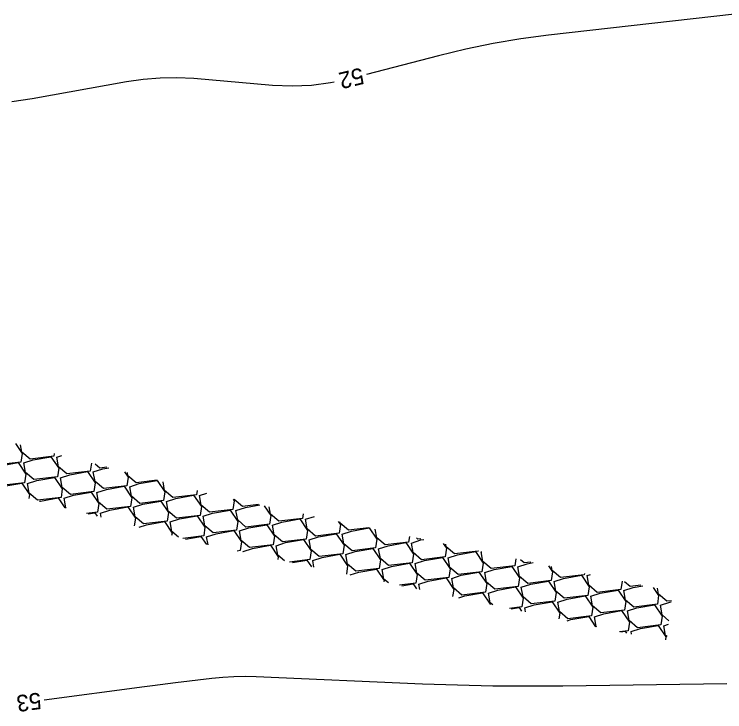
# Model space of a CAD drawing. Extents: x 2384780 to 2405861, y 547869 to 573706.
# Drawn here: x 2394582.4 to 2394667.9, y 553466.8 to 553550.8 of the extents above; entities that cross this region are included whole.
import ezdxf

# ---------------------------------------------------------------- set-up
doc = ezdxf.new("R2010")
doc.units = 0
doc.layers.add('Old_Level_5', color=7, linetype='Continuous')
doc.layers.add('Old_Level_60', color=7, linetype='Continuous')

msp = doc.modelspace()

# ---------------------------------------------------------------- linework, layer by layer
at = {"layer": 'Old_Level_5'}
for points in [[(2394582.59575, 553499.1115), (2394583.398, 553497.9245), (2394583.23925, 553496.88125), (2394580.40425, 553496.54625), (2394579.40375, 553497.398), (2394579.19975, 553498.55525)], [(2394587.2525, 553497.90525), (2394587.203, 553497.58), (2394584.36825, 553497.24525), (2394583.3675, 553498.097), (2394583.217, 553498.9505)], [(2394583.59975, 553496.77975), (2394584.72875, 553497.14375), (2394586.87075, 553497.5215), (2394587.798, 553496.14925), (2394587.6395, 553495.10575), (2394584.8045, 553494.771), (2394583.80375, 553495.6225), (2394583.59975, 553496.77975)], [(2394587.56375, 553497.47875), (2394588.15875, 553497.6705)], [(2394579.636, 553496.08075), (2394580.765, 553496.445), (2394582.90675, 553496.8225), (2394583.83425, 553495.45025), (2394583.6755, 553494.40675), (2394580.8405, 553494.072), (2394579.84, 553494.92375), (2394579.636, 553496.08075)], [(2394591.74575, 553496.7415), (2394591.60325, 553495.80475), (2394588.76825, 553495.46975), (2394587.76775, 553496.3215), (2394587.56375, 553497.47875)], [(2394593.57325, 553496.26825), (2394592.73225, 553496.16875), (2394592.1965, 553496.62475)], [(2394591.96375, 553495.70325), (2394593.09275, 553496.06725), (2394593.84, 553496.199)], [(2394584.03625, 553494.3055), (2394585.165, 553494.6695), (2394587.307, 553495.04725), (2394588.2345, 553493.67475), (2394588.07575, 553492.6315), (2394585.24075, 553492.2965), (2394584.24025, 553493.14825), (2394584.03625, 553494.3055)], [(2394588, 553495.00425), (2394589.129, 553495.3685), (2394591.27075, 553495.746), (2394592.19825, 553494.37375), (2394592.0395, 553493.3305), (2394589.2045, 553492.9955), (2394588.204, 553493.84725), (2394588, 553495.00425)], [(2394595.732, 553495.709), (2394596.162, 553495.07275), (2394596.0035, 553494.02925), (2394593.1685, 553493.6945), (2394592.16775, 553494.54625), (2394591.96375, 553495.70325)], [(2394599.659, 553494.69175), (2394597.13225, 553494.3935), (2394596.13175, 553495.245), (2394596.06525, 553495.62275)], [(2394580.07225, 553493.6065), (2394581.20125, 553493.9705), (2394583.34325, 553494.34825), (2394584.2705, 553492.976), (2394584.19825, 553492.50125)], [(2394596.364, 553493.928), (2394597.493, 553494.292), (2394599.63475, 553494.66975), (2394600.56225, 553493.29725), (2394600.4035, 553492.254), (2394597.5685, 553491.919), (2394596.568, 553492.77075), (2394596.364, 553493.928)], [(2394604.4435, 553493.45275), (2394604.3675, 553492.953), (2394601.5325, 553492.618), (2394600.53175, 553493.46975), (2394600.34775, 553494.5135)], [(2394588.43625, 553492.53), (2394589.56525, 553492.894), (2394591.70725, 553493.27175), (2394592.6345, 553491.8995), (2394592.47575, 553490.856), (2394591.15375, 553490.7)], [(2394592.4, 553493.229), (2394593.529, 553493.593), (2394595.671, 553493.97075), (2394596.5985, 553492.5985), (2394596.43975, 553491.555), (2394593.60475, 553491.22025), (2394592.60425, 553492.07175), (2394592.4, 553493.229)], [(2394585.50275, 553492.1635), (2394585.60125, 553492.19525), (2394587.74325, 553492.57275), (2394588.554, 553491.37325)], [(2394588.67775, 553491.34125), (2394588.64025, 553491.373), (2394588.43625, 553492.53)], [(2394600.764, 553492.1525), (2394601.893, 553492.5165), (2394604.035, 553492.89425), (2394604.9625, 553491.522), (2394604.80375, 553490.4785), (2394601.96875, 553490.14375), (2394600.96825, 553490.99525), (2394600.764, 553492.1525)], [(2394604.728, 553492.8515), (2394605.63525, 553493.144)], [(2394608.79225, 553492.41925), (2394608.92625, 553492.221), (2394608.7675, 553491.1775), (2394605.9325, 553490.8425), (2394604.932, 553491.69425), (2394604.728, 553492.8515)], [(2394611.85325, 553491.77275), (2394609.8965, 553491.5415), (2394608.89575, 553492.39325), (2394608.895, 553492.3975)], [(2394592.8365, 553490.75475), (2394593.96525, 553491.11875), (2394596.10725, 553491.4965), (2394597.03475, 553490.124), (2394596.896, 553489.21275)], [(2394596.80025, 553491.4535), (2394597.92925, 553491.81775), (2394600.07125, 553492.19525), (2394600.9985, 553490.823), (2394600.83975, 553489.7795), (2394598.005, 553489.44475), (2394597.00425, 553490.2965), (2394596.80025, 553491.4535)], [(2394609.128, 553491.076), (2394610.257, 553491.44025), (2394611.98525, 553491.74475)], [(2394612.52525, 553491.63075), (2394613.3265, 553490.4455), (2394613.16775, 553489.402), (2394610.33275, 553489.06725), (2394609.33225, 553489.919), (2394609.128, 553491.076)], [(2394617.2135, 553490.64075), (2394617.1315, 553490.101), (2394614.2965, 553489.76625), (2394613.296, 553490.61775), (2394613.14025, 553491.501)], [(2394591.3305, 553490.654), (2394592.1435, 553490.7975), (2394592.4335, 553490.3685)], [(2394592.92725, 553490.2405), (2394592.8365, 553490.75475)], [(2394605.16425, 553490.37725), (2394606.29325, 553490.74125), (2394608.43525, 553491.119), (2394609.3625, 553489.7465), (2394609.20375, 553488.70325), (2394606.369, 553488.36825), (2394605.36825, 553489.22), (2394605.16425, 553490.37725)], [(2394601.2005, 553489.67825), (2394602.32925, 553490.04225), (2394604.47125, 553490.42), (2394605.39875, 553489.04775), (2394605.24, 553488.00425), (2394602.71425, 553487.70575)], [(2394613.52825, 553489.30075), (2394614.65725, 553489.66475), (2394616.79925, 553490.0425), (2394617.7265, 553488.67025), (2394617.56775, 553487.62675), (2394614.733, 553487.29175), (2394613.73225, 553488.1435), (2394613.52825, 553489.30075)], [(2394617.492, 553489.9995), (2394618.583, 553490.3515)], [(2394621.43325, 553489.7495), (2394621.6905, 553489.369), (2394621.53175, 553488.32575), (2394618.69675, 553487.99075), (2394617.69625, 553488.8425), (2394617.492, 553489.9995)], [(2394597.48625, 553489.05975), (2394598.3655, 553489.34325), (2394600.5075, 553489.721), (2394601.43475, 553488.34875), (2394601.38925, 553488.049)], [(2394602.208, 553487.837), (2394601.4045, 553488.521), (2394601.2005, 553489.67825)], [(2394609.5645, 553488.60175), (2394610.69325, 553488.96575), (2394612.83525, 553489.3435), (2394613.76275, 553487.97125), (2394613.604, 553486.92775), (2394610.769, 553486.593), (2394609.7685, 553487.4445), (2394609.5645, 553488.60175)], [(2394625.092, 553488.97675), (2394622.6605, 553488.68975), (2394621.66, 553489.5415), (2394621.63075, 553489.708)], [(2394621.89225, 553488.22425), (2394623.02125, 553488.58825), (2394625.1525, 553488.964)], [(2394625.1665, 553488.96125), (2394626.0905, 553487.59375), (2394625.93175, 553486.55025), (2394623.097, 553486.2155), (2394622.09625, 553487.067), (2394621.89225, 553488.22425)], [(2394605.6005, 553487.90275), (2394606.7295, 553488.26675), (2394608.8715, 553488.6445), (2394609.79875, 553487.27225), (2394609.64, 553486.22875), (2394609.28225, 553486.1865)], [(2394617.9285, 553487.52525), (2394619.05725, 553487.88925), (2394621.19925, 553488.267), (2394622.12675, 553486.89475), (2394621.968, 553485.85125), (2394619.133, 553485.5165), (2394618.1325, 553486.36825), (2394617.9285, 553487.52525)], [(2394630.001, 553487.94025), (2394629.89575, 553487.24925), (2394627.06075, 553486.91425), (2394626.06025, 553487.766), (2394625.87575, 553488.81125)], [(2394603.05175, 553487.6185), (2394604.9075, 553487.9455), (2394605.56575, 553486.9715)], [(2394605.7725, 553486.928), (2394605.6005, 553487.90275)], [(2394613.9645, 553486.82625), (2394615.0935, 553487.1905), (2394617.2355, 553487.568), (2394618.16275, 553486.19575), (2394618.004, 553485.1525), (2394615.54975, 553484.8625)], [(2394630.25625, 553487.14775), (2394631.38525, 553487.51175), (2394631.73625, 553487.57375)], [(2394631.36075, 553487.653), (2394631.0245, 553487.61325), (2394630.8515, 553487.7605)], [(2394610.00075, 553486.1275), (2394611.12975, 553486.4915), (2394613.2715, 553486.86925), (2394614.199, 553485.49675), (2394614.1475, 553485.15875)], [(2394614.9735, 553484.98425), (2394614.1685, 553485.66925), (2394613.9645, 553486.82625)], [(2394622.3285, 553485.75), (2394623.4575, 553486.114), (2394625.5995, 553486.49175), (2394626.52675, 553485.11925), (2394626.368, 553484.076), (2394623.53325, 553483.741), (2394622.5325, 553484.59275), (2394622.3285, 553485.75)], [(2394626.2925, 553486.44875), (2394627.42125, 553486.813), (2394629.56325, 553487.1905), (2394630.49075, 553485.81825), (2394630.332, 553484.77475), (2394627.497, 553484.44), (2394626.4965, 553485.29175), (2394626.2925, 553486.44875)], [(2394634.07425, 553487.08), (2394634.4545, 553486.51725), (2394634.29575, 553485.47375), (2394631.461, 553485.139), (2394630.46025, 553485.99075), (2394630.25625, 553487.14775)], [(2394638.26325, 553486.19525), (2394638.25975, 553486.17275), (2394635.42475, 553485.838), (2394634.42425, 553486.6895), (2394634.36625, 553487.01825)], [(2394610.01775, 553486.031), (2394610.00075, 553486.1275)], [(2394618.36475, 553485.051), (2394619.49375, 553485.415), (2394621.6355, 553485.79275), (2394622.563, 553484.4205), (2394622.40975, 553483.41325)], [(2394634.6565, 553485.3725), (2394635.78525, 553485.7365), (2394637.92725, 553486.11425), (2394638.85475, 553484.74175), (2394638.696, 553483.6985), (2394635.861, 553483.3635), (2394634.8605, 553484.21525), (2394634.6565, 553485.3725)], [(2394638.62025, 553486.07125), (2394638.71125, 553486.10075)], [(2394642.788, 553485.23975), (2394642.65975, 553484.39725), (2394639.825, 553484.0625), (2394638.82425, 553484.91425), (2394638.62025, 553486.07125)], [(2394615.91825, 553484.7845), (2394617.67175, 553485.09375), (2394618.2075, 553484.301)], [(2394618.50825, 553484.2375), (2394618.36475, 553485.051)], [(2394626.72875, 553483.9745), (2394627.8575, 553484.3385), (2394629.9995, 553484.71625), (2394630.927, 553483.344), (2394630.76825, 553482.3005), (2394628.7855, 553482.06625)], [(2394630.6925, 553484.6735), (2394631.8215, 553485.0375), (2394633.9635, 553485.41525), (2394634.89075, 553484.043), (2394634.732, 553482.9995), (2394631.89725, 553482.6645), (2394630.8965, 553483.51625), (2394630.6925, 553484.6735)], [(2394643.0205, 553484.296), (2394644.14925, 553484.66), (2394644.90325, 553484.793)], [(2394644.59925, 553484.85725), (2394643.78875, 553484.7615), (2394643.37175, 553485.1165)], [(2394622.88225, 553483.3135), (2394623.89375, 553483.63975), (2394626.03575, 553484.01725), (2394626.963, 553482.645), (2394626.9345, 553482.4575)], [(2394627.4945, 553482.339), (2394626.93275, 553482.81725), (2394626.72875, 553483.9745)], [(2394639.0565, 553483.597), (2394640.1855, 553483.961), (2394642.3275, 553484.33875), (2394643.25475, 553482.9665), (2394643.096, 553481.923), (2394640.26125, 553481.58825), (2394639.2605, 553482.43975), (2394639.0565, 553483.597)], [(2394646.71525, 553484.41025), (2394647.21875, 553483.6655), (2394647.06, 553482.622), (2394644.225, 553482.287), (2394643.2245, 553483.13875), (2394643.0205, 553484.296)], [(2394651.05025, 553483.49475), (2394651.02375, 553483.321), (2394648.18875, 553482.986), (2394647.18825, 553483.83775), (2394647.10175, 553484.32875)], [(2394635.09275, 553482.898), (2394636.2215, 553483.26225), (2394638.3635, 553483.63975), (2394639.291, 553482.2675), (2394639.13225, 553481.224), (2394636.29725, 553480.88925), (2394635.29675, 553481.741), (2394635.09275, 553482.898)], [(2394647.4205, 553482.5205), (2394648.5495, 553482.8845), (2394650.6915, 553483.26225), (2394651.61875, 553481.89), (2394651.46, 553480.8465), (2394648.62525, 553480.51175), (2394647.6245, 553481.3635), (2394647.4205, 553482.5205)], [(2394651.3845, 553483.2195), (2394651.768, 553483.34325)], [(2394655.57525, 553482.53925), (2394655.424, 553481.5455), (2394652.589, 553481.21075), (2394651.5885, 553482.06225), (2394651.3845, 553483.2195)], [(2394629.08325, 553482.0035), (2394630.43575, 553482.242), (2394630.849, 553481.6305)], [(2394631.12875, 553482.199), (2394632.25775, 553482.56325), (2394634.39975, 553482.94075), (2394635.327, 553481.5685), (2394635.19675, 553480.712)], [(2394631.24375, 553481.547), (2394631.12875, 553482.199)], [(2394643.45675, 553481.8215), (2394644.5855, 553482.18575), (2394646.7275, 553482.56325), (2394647.655, 553481.191), (2394647.49625, 553480.14775), (2394644.66125, 553479.81275), (2394643.66075, 553480.6645), (2394643.45675, 553481.8215)], [(2394657.83775, 553482.06125), (2394656.55275, 553481.9095), (2394655.8915, 553482.4725)], [(2394639.49275, 553481.12275), (2394640.62175, 553481.48675), (2394642.76375, 553481.8645), (2394643.691, 553480.492), (2394643.5325, 553479.44875), (2394642.0215, 553479.27025)], [(2394651.82075, 553480.74525), (2394652.9495, 553481.10925), (2394655.0915, 553481.487), (2394656.019, 553480.1145), (2394655.86025, 553479.07125), (2394653.02525, 553478.73625), (2394652.02475, 553479.588), (2394651.82075, 553480.74525)], [(2394655.7845, 553481.444), (2394656.9135, 553481.80825), (2394658.07075, 553482.01225)], [(2394659.31725, 553481.79825), (2394659.98275, 553480.8135), (2394659.824, 553479.77025), (2394656.98925, 553479.43525), (2394655.9885, 553480.287), (2394655.7845, 553481.444)], [(2394661.508, 553480.19975), (2394660.953, 553480.13425), (2394659.9525, 553480.986), (2394659.82375, 553481.71625)], [(2394635.9375, 553480.5555), (2394636.658, 553480.78775), (2394638.79975, 553481.1655), (2394639.72725, 553479.79325), (2394639.7215, 553479.756)], [(2394640.01575, 553479.694), (2394639.69675, 553479.9655), (2394639.49275, 553481.12275)], [(2394647.85675, 553480.04625), (2394648.98575, 553480.41025), (2394651.12775, 553480.788), (2394652.055, 553479.41575), (2394651.8965, 553478.37225), (2394649.0615, 553478.0375), (2394648.06075, 553478.889), (2394647.85675, 553480.04625)], [(2394643.893, 553479.34725), (2394645.022, 553479.71125), (2394647.16375, 553480.089), (2394648.09125, 553478.71675), (2394647.98375, 553478.01075)], [(2394656.22075, 553478.96975), (2394657.34975, 553479.33375), (2394659.49175, 553479.7115), (2394660.419, 553478.33925), (2394660.26025, 553477.29575), (2394657.4255, 553476.961), (2394656.42475, 553477.8125), (2394656.22075, 553478.96975)], [(2394660.18475, 553479.66875), (2394661.3135, 553480.03275), (2394661.49175, 553480.06425)], [(2394661.22, 553477.804), (2394660.38875, 553478.5115), (2394660.18475, 553479.66875)], [(2394642.2485, 553479.22225), (2394643.2, 553479.39), (2394643.49075, 553478.95975)], [(2394643.9795, 553478.8565), (2394643.893, 553479.34725)], [(2394652.257, 553478.27075), (2394653.386, 553478.635), (2394655.52775, 553479.0125), (2394656.45525, 553477.64025), (2394656.2965, 553476.59675), (2394655.2575, 553476.474)], [(2394648.9925, 553477.7975), (2394649.422, 553477.936), (2394651.564, 553478.31375), (2394652.39925, 553477.078)], [(2394652.5375, 553477.04875), (2394652.461, 553477.11375), (2394652.257, 553478.27075)], [(2394656.657, 553476.4955), (2394657.786, 553476.8595), (2394659.928, 553477.23725), (2394660.8555, 553475.865), (2394660.797, 553475.48025)], [(2394660.621, 553477.19425), (2394661.16775, 553477.37075)], [(2394660.9905, 553475.89625), (2394660.825, 553476.03725), (2394660.621, 553477.19425)], [(2394655.4135, 553476.441), (2394655.96425, 553476.53825), (2394656.1325, 553476.28925)], [(2394656.71525, 553476.16625), (2394656.657, 553476.4955)]]:
    msp.add_lwpolyline(points, dxfattribs=at)
at = {"layer": 'Old_Level_60'}
for points in [[(2394669.0875, 553550.7785), (2394646.727, 553548.2395), (2394643.38375, 553547.80025), (2394640.06225, 553547.24425), (2394636.7625, 553546.571), (2394633.48425, 553545.781), (2394624.822, 553543.53175)], [(2394620.93175, 553542.6045), (2394620.51575, 553542.51475), (2394618.2035, 553542.21825), (2394615.87425, 553542.12025), (2394613.52825, 553542.22025), (2394604.041, 553543.02325), (2394602.01125, 553543.1285), (2394599.9875, 553543.10075), (2394597.97, 553542.94), (2394595.959, 553542.646), (2394584.5955, 553540.605), (2394582.15575, 553540.2245)], [(2394668.199, 553470.22225), (2394648.4705, 553469.94025), (2394644.24325, 553469.91), (2394640.017, 553469.94025), (2394635.79175, 553470.03075), (2394631.567, 553470.18175), (2394611.5525, 553471.03975), (2394610.21425, 553471.07025), (2394608.878, 553471.047), (2394607.544, 553470.97), (2394606.21175, 553470.839), (2394601.8635, 553470.32375), (2394600.932, 553470.2115), (2394600.001, 553470.096), (2394599.07025, 553469.97675), (2394598.14, 553469.85425), (2394586.051, 553468.23825)]]:
    msp.add_lwpolyline(points, dxfattribs=at)

# ---------------------------------------------------------------- texts
for s, rotation, p in [('52', 193.4061278, (2394624.23975, 553544.37975)), ('53', 187.6139389, (2394585.567, 553469.1825))]:
    msp.add_text(s, height=2, rotation=rotation, dxfattribs=at).set_placement(p)

doc.saveas('drawing.dxf')
